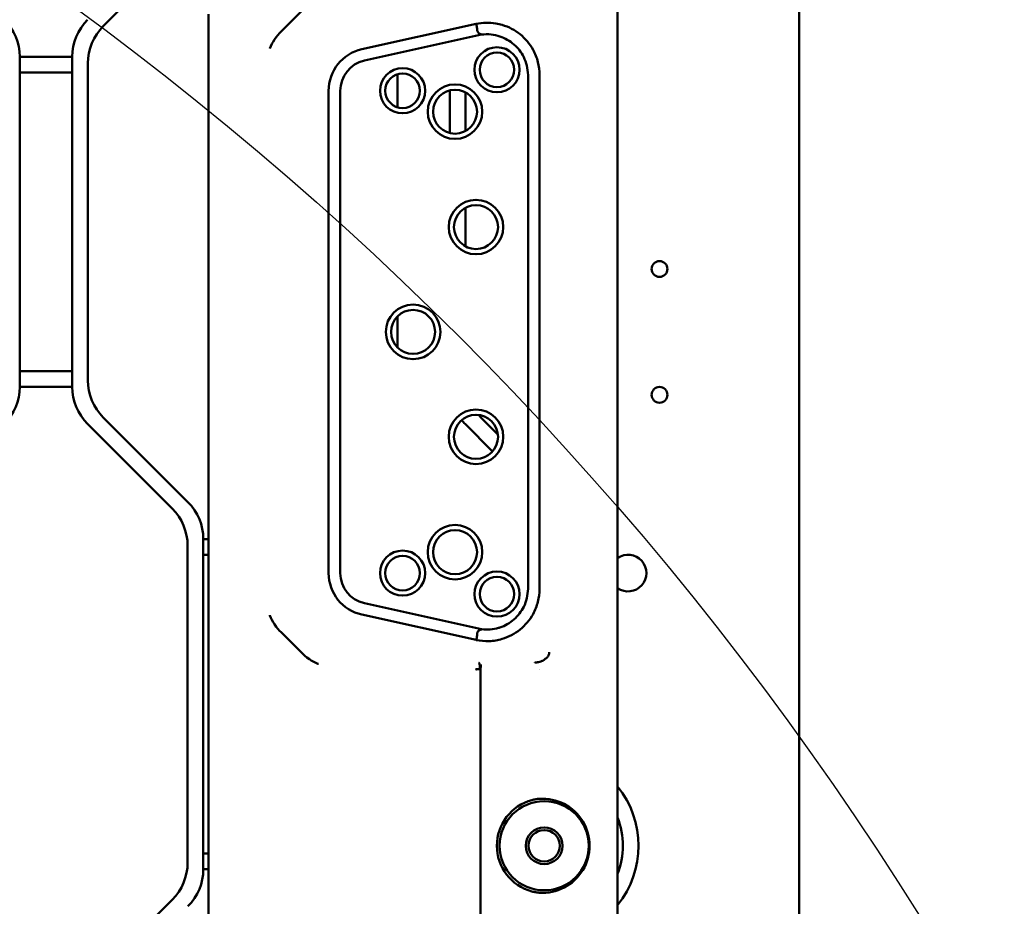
# Model space of a CAD drawing. Header units: millimetres. Extents: x 0 to 14369, y -869 to 2970.
# Tile 292 of 656: x 2092 to 2185, y 463 to 548. Entities that reach past the tile are written whole.
import ezdxf

# ---------------------------------------------------------------- set-up
doc = ezdxf.new("R2010")
doc.units = ezdxf.units.MM
doc.header["$LTSCALE"] = 10
doc.layers.add('Detailumgrenzung (ISO)', color=7, linetype='Continuous', lineweight=25)
doc.layers.add('Sichtbar (ISO)', color=7, linetype='Continuous', lineweight=50)

# ---------------------------------------------------------------- blocks, each defined once
blk = doc.blocks.new('2DDetail3')
at = {"layer": 'Detailumgrenzung (ISO)'}
blk.add_circle((191.4219, 29.8398), 30.9875, dxfattribs=at)

msp = doc.modelspace()

# ---------------------------------------------------------------- linework, layer by layer
at = {"layer": 'Sichtbar (ISO)'}
for p, q in [((2165.818, 644.035), (2165.818, 159.734)), ((2148.518, 631.389), (2148.518, 416.635)), ((2099.482, 547.038), (2107.553, 555.109)), ((2107.553, 555.109), (2099.482, 547.038)), ((2116.429, 546.525), (2118.373, 548.468)), ((2109.518, 548.2), (2109.518, 405.881)), ((2124.139, 544.84), (2135.035, 547.262)), ((2135.551, 546.24), (2124.371, 543.756)), ((2091.518, 512.645), (2091.518, 544.124)), ((2096.518, 544.124), (2091.518, 544.124)), ((2091.518, 544.124), (2091.518, 512.645)), ((2091.518, 544.124), (2096.518, 544.124)), ((2096.518, 544.124), (2096.518, 512.645)), ((2096.518, 512.645), (2096.518, 544.124)), ((2098.018, 513.266), (2098.018, 543.503)), ((2098.018, 543.503), (2098.018, 513.266)), ((2091.518, 542.624), (2096.518, 542.624)), ((2096.518, 542.624), (2091.518, 542.624)), ((2127.518, 539.312), (2127.518, 542.457)), ((2127.518, 542.457), (2127.518, 539.312)), ((2139.978, 542.382), (2139.978, 493.387)), ((2141.076, 542.382), (2141.076, 493.387)), ((2120.965, 494.885), (2120.965, 540.885)), ((2122.074, 540.885), (2122.074, 494.885)), ((2132.518, 540.924), (2132.518, 536.845)), ((2132.518, 536.845), (2132.518, 540.924)), ((2134.018, 537.038), (2134.018, 540.731)), ((2134.018, 540.731), (2134.018, 537.038)), ((2134.018, 526.038), (2134.018, 529.731)), ((2134.018, 529.731), (2134.018, 526.038)), ((2127.518, 516.415), (2127.518, 519.354)), ((2127.518, 519.354), (2127.518, 516.415)), ((2096.518, 514.145), (2091.518, 514.145)), ((2091.518, 514.145), (2096.518, 514.145)), ((2091.518, 512.645), (2096.518, 512.645)), ((2096.518, 512.645), (2091.518, 512.645)), ((2097.982, 509.109), (2106.053, 501.038)), ((2106.053, 501.038), (2097.982, 509.109)), ((2107.553, 501.66), (2099.482, 509.731)), ((2099.482, 509.731), (2107.553, 501.66)), ((2133.982, 509.109), (2136.594, 506.497)), ((2136.594, 506.497), (2133.982, 509.109)), ((2137.106, 508.107), (2135.482, 509.731)), ((2135.482, 509.731), (2137.106, 508.107)), ((2109.018, 466.645), (2109.018, 498.124)), ((2109.518, 498.124), (2109.018, 498.124)), ((2109.018, 498.124), (2109.018, 466.645)), ((2109.018, 498.124), (2109.518, 498.124)), ((2107.518, 497.503), (2107.518, 467.266)), ((2107.518, 467.266), (2107.518, 497.503)), ((2109.018, 496.624), (2109.518, 496.624)), ((2109.518, 496.624), (2109.018, 496.624)), ((2124.371, 492.013), (2135.551, 489.529)), ((2135.035, 488.507), (2124.139, 490.929)), ((2118.373, 487.301), (2116.429, 489.244)), ((2135.034, 488.504), (2135.034, 488.504)), ((2135.447, 425.034), (2135.441, 485.736)), ((2109.518, 468.145), (2109.018, 468.145)), ((2109.018, 468.145), (2109.518, 468.145)), ((2109.018, 466.645), (2109.518, 466.645)), ((2109.518, 466.645), (2109.018, 466.645)), ((2106.053, 463.731), (2097.982, 455.66)), ((2097.982, 455.66), (2106.053, 463.731))]:
    msp.add_line(p, q, dxfattribs=at)
for centre, radius in [((2137.018, 542.885), 2.15), ((2137.018, 542.885), 1.65), ((2128.018, 540.885), 2.15), ((2128.018, 540.885), 1.65), ((2133.018, 538.885), 2.6), ((2133.018, 538.885), 2.1), ((2135.018, 527.885), 2.6), ((2135.018, 527.885), 2.1), ((2152.518, 523.885), 0.75), ((2129.018, 517.885), 2.6), ((2129.018, 517.885), 2.1), ((2152.518, 511.885), 0.75), ((2135.018, 507.885), 2.6), ((2135.018, 507.885), 2.1), ((2133.018, 496.885), 2.6), ((2133.018, 496.885), 2.1), ((2128.018, 494.885), 2.15), ((2128.018, 494.885), 1.65), ((2137.018, 492.885), 2.15), ((2137.018, 492.885), 1.65), ((2141.518, 468.885), 4.25), ((2141.518, 468.885), 1.75), ((2141.518, 468.885), 1.5)]:
    msp.add_circle(centre, radius, dxfattribs=at)
for centre, radius, start, end in [((2086.518, 544.124), 5, 0, 45), ((2086.518, 544.124), 5, 0, 45), ((2101.518, 544.124), 5, 135, 180), ((2101.518, 544.124), 5, 135, 180), ((2103.018, 543.503), 5, 135, 180), ((2103.018, 543.503), 5, 135, 180), ((2134.018, 542.885), 4.143, 74.55819, 74.5676), ((2134.018, 542.885), 4, 73.79142, 73.79638), ((2125.018, 540.885), 4.052, 102.52881, 180), ((2125.018, 540.885), 2.943, 102.69297, 180), ((2086.518, 512.645), 5, 315, 0), ((2086.518, 512.645), 5, 315, 0), ((2101.518, 512.645), 5, 180, 225), ((2101.518, 512.645), 5, 180, 225), ((2103.018, 513.266), 5, 180, 225), ((2103.018, 513.266), 5, 180, 225), ((2139.018, 513.266), 5, 221.23052, 225), ((2139.018, 513.266), 5, 221.23052, 225), ((2137.518, 512.645), 5, 219.31082, 225), ((2137.518, 512.645), 5, 219.31082, 225), ((2104.018, 498.124), 5, 0, 45), ((2104.018, 498.124), 5, 0, 45), ((2102.518, 497.503), 5, 0, 45), ((2102.518, 497.503), 5, 0, 45), ((2149.518, 494.885), 1.75, 235.1501, 124.8499), ((2149.518, 494.885), 1.75, 235.1501, 124.8499), ((2125.018, 494.885), 4.052, 180, 257.47119), ((2125.018, 494.885), 2.943, 180, 257.30703), ((2134.018, 492.885), 4.143, 285.34511, 285.35191), ((2138.911, 487.144), 2.6, 325.33497, 325.33516), ((2141.518, 468.885), 9, 321.05756, 38.94244), ((2141.518, 468.885), 9, 321.05756, 38.94244), ((2141.518, 468.885), 4.512, 105.09345, 254.90655), ((2141.518, 468.885), 7.5, 338.96053, 21.03947), ((2141.518, 468.885), 7.5, 338.96053, 21.03947), ((2102.518, 467.266), 5, 315, 0), ((2102.518, 467.266), 5, 315, 0), ((2104.018, 466.645), 5, 315, 0), ((2104.018, 466.645), 5, 315, 0)]:
    msp.add_arc(centre, radius, start, end, dxfattribs=at)
for centre, major_axis, ratio, start_param, end_param in [((2135.497, 485.693), (-0.506, 0), 0.111594, 4.830096, 6.229362), ((2141.361, 468.885), (-4.491, 0), 0.99939, 1.501502, 4.781683)]:
    msp.add_ellipse(centre, major_axis=major_axis, ratio=ratio, start_param=start_param, end_param=end_param, dxfattribs=at)
for points, knots in [([(2141.076, 542.382), (2141.076, 542.798), (2141.025, 543.212), (2140.818, 544.023), (2140.664, 544.416), (2140.148, 545.354), (2139.727, 545.856), (2138.719, 546.672), (2138.141, 546.978), (2137.316, 547.226), (2137.11, 547.274), (2136.282, 547.41), (2135.649, 547.394), (2135.036, 547.261)], [0.0000384, 0.0000384, 0.0000384, 0.0000384, 0.1246638, 0.1246638, 0.2509377, 0.2509377, 0.4456512, 0.4456512, 0.6402355, 0.6402355, 0.7036859, 0.7036859, 0.8916853, 0.8916853, 0.8916853, 0.8916853]), ([(2116.429, 546.525), (2116.245, 546.341), (2116.025, 546.092), (2115.629, 545.5), (2115.476, 545.215), (2115.35, 544.914), (2115.348, 544.91), (2115.346, 544.905)], [-0.213273, -0.213273, -0.213273, -0.213273, -0.0965594, -0.0965594, 0, 0, 0.0013727, 0.0013727, 0.0013727, 0.0013727]), ([(2135.551, 546.24), (2135.436, 546.27), (2135.216, 546.363), (2135.129, 546.653), (2135.126, 546.953), (2135.068, 547.157), (2135.036, 547.261)], [0.0000508, 0.0000508, 0.0000508, 0.0000508, 0.2403805, 0.4658758, 0.7247651, 0.9991618, 0.9991618, 0.9991618, 0.9991618]), ([(2139.978, 542.382), (2139.97, 542.686), (2139.932, 542.989), (2139.794, 543.566), (2139.696, 543.84), (2139.338, 544.562), (2139.018, 544.968), (2138.239, 545.645), (2137.787, 545.908), (2137.021, 546.163), (2136.739, 546.221), (2136.152, 546.279), (2135.85, 546.274), (2135.551, 546.24)], [-0.6638321, -0.6638321, -0.6638321, -0.6638321, -0.5725198, -0.5725198, -0.4854053, -0.4854053, -0.3317278, -0.3317278, -0.1766381, -0.1766381, -0.0903642, -0.0903642, 0, 0, 0, 0]), ([(2135.034, 488.504), (2135.441, 488.42), (2135.857, 488.383), (2136.694, 488.414), (2137.11, 488.483), (2138.137, 488.79), (2138.716, 489.096), (2139.726, 489.911), (2140.147, 490.413), (2140.662, 491.351), (2140.817, 491.744), (2141.024, 492.555), (2141.076, 492.97), (2141.076, 493.387)], [0.000542, 0.000542, 0.000542, 0.000542, 0.1252658, 0.1252658, 0.2515315, 0.2515315, 0.4464848, 0.4464848, 0.6412361, 0.6412361, 0.7674391, 0.7674391, 0.8924566, 0.8924566, 0.8924566, 0.8924566]), ([(2135.551, 489.529), (2136.098, 489.467), (2136.65, 489.505), (2137.218, 489.672), (2137.26, 489.685), (2137.792, 489.862), (2138.242, 490.125), (2139.02, 490.803), (2139.341, 491.212), (2139.698, 491.935), (2139.795, 492.208), (2139.933, 492.783), (2139.971, 493.084), (2139.978, 493.387)], [-0.6633508, -0.6633508, -0.6633508, -0.6633508, -0.49928, -0.49928, -0.4862028, -0.4862028, -0.331829, -0.331829, -0.1775853, -0.1775853, -0.0908724, -0.0908724, -0.0000056, -0.0000056, -0.0000056, -0.0000056]), ([(2115.346, 490.864), (2115.348, 490.86), (2115.35, 490.855), (2115.475, 490.555), (2115.628, 490.27), (2116.025, 489.676), (2116.246, 489.427), (2116.429, 489.244)], [-0.1429217, -0.1429217, -0.1429217, -0.1429217, -0.1420141, -0.1420141, -0.0776927, -0.0776927, -0.0000087, -0.0000087, -0.0000087, -0.0000087]), ([(2135.034, 488.504), (2135.065, 488.655), (2135.103, 488.791), (2135.12, 488.926), (2135.122, 488.945), (2135.124, 488.965), (2135.126, 488.985), (2135.135, 489.085), (2135.14, 489.182), (2135.175, 489.264), (2135.181, 489.277), (2135.187, 489.29), (2135.195, 489.302), (2135.222, 489.348), (2135.264, 489.387), (2135.314, 489.421), (2135.374, 489.461), (2135.445, 489.495), (2135.529, 489.522), (2135.532, 489.523), (2135.536, 489.524), (2135.54, 489.525), (2135.543, 489.527), (2135.547, 489.528), (2135.551, 489.529)], [0.0019604, 0.0019604, 0.0019604, 0.0019604, 0.3315626, 0.3315626, 0.3315626, 0.3796492, 0.3796492, 0.3796492, 0.6257107, 0.6257107, 0.6257107, 0.6657813, 0.6657813, 0.6657813, 0.8127643, 0.8127643, 0.8127643, 0.9847579, 0.9847579, 0.9847579, 0.9924053, 0.9924053, 0.9924053, 0.9999569, 0.9999569, 0.9999569, 0.9999569]), ([(2118.373, 487.301), (2118.556, 487.117), (2118.805, 486.897), (2119.364, 486.523), (2119.61, 486.387), (2119.908, 486.254), (2119.95, 486.235), (2119.992, 486.218)], [-0.2006099, -0.2006099, -0.2006099, -0.2006099, -0.0841437, -0.0841437, 0, 0, 0.0136769, 0.0136769, 0.0136769, 0.0136769]), ([(2141.893, 486.966), (2141.893, 486.966), (2141.913, 487), (2141.948, 487.073), (2141.979, 487.174), (2141.995, 487.25), (2142.002, 487.291), (2142.006, 487.315), (2142.008, 487.327), (2142.009, 487.334)], [0.555858, 0.555858, 0.555858, 0.555858, 0.5569254, 0.6927702, 0.8387699, 0.9172211, 0.9580468, 0.9788851, 1, 1, 1, 1]), ([(2135.366, 486.131), (2135.366, 486.133), (2135.365, 486.135), (2135.365, 486.137), (2135.36, 486.165), (2135.356, 486.191), (2135.351, 486.214), (2135.347, 486.238), (2135.342, 486.258), (2135.337, 486.276), (2135.332, 486.293), (2135.327, 486.307), (2135.322, 486.317), (2135.319, 486.322), (2135.316, 486.326), (2135.313, 486.329), (2135.31, 486.332), (2135.307, 486.334), (2135.304, 486.335)], [0.4835206, 0.4835206, 0.4835206, 0.4835206, 0.4920822, 0.4920822, 0.4920822, 0.6175999, 0.6175999, 0.6175999, 0.744904, 0.744904, 0.744904, 0.8726153, 0.8726153, 0.8726153, 0.9363941, 0.9363941, 0.9363941, 1, 1, 1, 1]), ([(2140.626, 486.343), (2140.636, 486.344), (2140.647, 486.345), (2140.657, 486.346), (2140.668, 486.347), (2140.678, 486.348), (2140.689, 486.349), (2140.71, 486.352), (2140.73, 486.354), (2140.751, 486.357), (2140.792, 486.363), (2140.832, 486.37), (2140.873, 486.377), (2140.951, 486.393), (2141.028, 486.411), (2141.106, 486.434), (2141.179, 486.456), (2141.253, 486.48), (2141.324, 486.509), (2141.358, 486.524), (2141.392, 486.538), (2141.426, 486.555), (2141.435, 486.559), (2141.445, 486.564), (2141.454, 486.569)], [0.0000001, 0.0000001, 0.0000001, 0.0000001, 0.0374238, 0.0374238, 0.0374238, 0.0745736, 0.0745736, 0.0745736, 0.1480851, 0.1480851, 0.1480851, 0.2921711, 0.2921711, 0.2921711, 0.569926, 0.569926, 0.569926, 0.8352275, 0.8352275, 0.8352275, 0.9633921, 0.9633921, 0.9633921, 1, 1, 1, 1]), ([(2141.571, 486.662), (2141.56, 486.655), (2141.567, 486.624), (2141.503, 486.606), (2141.478, 486.582), (2141.454, 486.569)], [0, 0, 0, 0, 0.253392, 0.4973727, 0.9999881, 0.9999881, 0.9999881, 0.9999881]), ([(2141.571, 486.662), (2141.607, 486.686), (2141.699, 486.749), (2141.812, 486.848), (2141.875, 486.935), (2141.893, 486.966)], [0, 0, 0, 0, 0.1690009, 0.427237, 0.555858, 0.555858, 0.555858, 0.555858]), ([(2135.441, 485.736), (2135.434, 485.736), (2135.426, 485.736), (2135.419, 485.736), (2135.412, 485.736), (2135.405, 485.735), (2135.397, 485.735), (2135.383, 485.735), (2135.369, 485.734), (2135.355, 485.734), (2135.326, 485.733), (2135.298, 485.731), (2135.272, 485.73), (2135.245, 485.728), (2135.22, 485.727), (2135.196, 485.725), (2135.172, 485.723), (2135.15, 485.721), (2135.129, 485.718), (2135.109, 485.716), (2135.091, 485.713), (2135.074, 485.711), (2135.058, 485.708), (2135.044, 485.705), (2135.032, 485.702), (2135.021, 485.699), (2135.012, 485.696), (2135.005, 485.692), (2135.002, 485.691), (2134.999, 485.689), (2134.997, 485.687), (2134.995, 485.685), (2134.994, 485.684), (2134.993, 485.682)], [0, 0, 0, 0, 0.03125, 0.03125, 0.03125, 0.0625, 0.0625, 0.0625, 0.125, 0.125, 0.125, 0.25, 0.25, 0.25, 0.375, 0.375, 0.375, 0.5, 0.5, 0.5, 0.625, 0.625, 0.625, 0.75, 0.75, 0.75, 0.875, 0.875, 0.875, 0.9375, 0.9375, 0.9375, 1, 1, 1, 1]), ([(2135.415, 485.859), (2135.413, 485.872), (2135.41, 485.884), (2135.408, 485.896), (2135.405, 485.914), (2135.401, 485.931), (2135.398, 485.948), (2135.392, 485.982), (2135.386, 486.016), (2135.381, 486.047), (2135.375, 486.077), (2135.371, 486.105), (2135.366, 486.131)], [0.1300535, 0.1300535, 0.1300535, 0.1300535, 0.174852, 0.174852, 0.174852, 0.2384648, 0.2384648, 0.2384648, 0.3653779, 0.3653779, 0.3653779, 0.4835206, 0.4835206, 0.4835206, 0.4835206]), ([(2135.435, 485.763), (2135.433, 485.772), (2135.431, 485.781), (2135.43, 485.79), (2135.426, 485.808), (2135.422, 485.825), (2135.419, 485.843), (2135.417, 485.849), (2135.416, 485.854), (2135.415, 485.859)], [0.015936, 0.015936, 0.015936, 0.015936, 0.0476703, 0.0476703, 0.0476703, 0.1112301, 0.1112301, 0.1112301, 0.1300535, 0.1300535, 0.1300535, 0.1300535]), ([(2135.457, 485.833), (2135.458, 485.839), (2135.46, 485.844), (2135.461, 485.85), (2135.468, 485.887), (2135.475, 485.923), (2135.48, 485.957), (2135.486, 485.992), (2135.49, 486.025), (2135.492, 486.056), (2135.494, 486.088), (2135.495, 486.117), (2135.494, 486.145), (2135.494, 486.15), (2135.494, 486.156), (2135.494, 486.161)], [0.0935911, 0.0935911, 0.0935911, 0.0935911, 0.1135789, 0.1135789, 0.1135789, 0.2402105, 0.2402105, 0.2402105, 0.3668421, 0.3668421, 0.3668421, 0.4934737, 0.4934737, 0.4934737, 0.5193725, 0.5193725, 0.5193725, 0.5193725]), ([(2141.05, 473.362), (2141.049, 473.362), (2141.047, 473.362), (2140.955, 473.355), (2140.84, 473.343), (2140.594, 473.302), (2140.464, 473.273), (2140.343, 473.241)], [0.38166863, 0.38166863, 0.38166863, 0.38166863, 0.38219519, 0.38219519, 0.42063396, 0.42063396, 0.45812486, 0.45812486, 0.45812486, 0.45812486]), ([(2140.343, 464.528), (2140.464, 464.496), (2140.594, 464.467), (2140.84, 464.426), (2140.955, 464.414), (2141.047, 464.407), (2141.049, 464.407), (2141.05, 464.407)], [-0.45812486, -0.45812486, -0.45812486, -0.45812486, -0.42063396, -0.42063396, -0.38219519, -0.38219519, -0.38166863, -0.38166863, -0.38166863, -0.38166863])]:
    msp.add_open_spline(points, degree=3, knots=knots, dxfattribs=at)
for points in [[(2135.438, 485.749), (2135.437, 485.754), (2135.436, 485.758), (2135.435, 485.763)], [(2135.438, 485.75), (2135.445, 485.778), (2135.451, 485.806), (2135.457, 485.833)], [(2135.441, 485.736), (2135.44, 485.741), (2135.439, 485.745), (2135.438, 485.749)]]:
    msp.add_open_spline(points, degree=3, dxfattribs=at)

# ---------------------------------------------------------------- block references
at = {"layer": 'Detailumgrenzung (ISO)', "xscale": 10, "yscale": 10, "zscale": 10}
msp.add_blockref('2DDetail3', (0, 0), dxfattribs=at)

doc.saveas('drawing.dxf')
